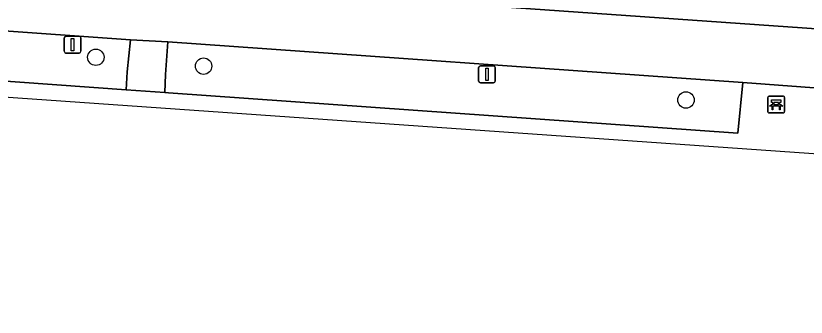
# Model space of a CAD drawing. Extents: x 155887 to 156869, y 383880 to 384678.
# Drawn here: x 156074.16 to 156121.25, y 383960.24 to 383978.22 of the extents above; entities that cross this region are included whole.
import ezdxf

# ---------------------------------------------------------------- set-up
doc = ezdxf.new("R2010")
doc.units = 0
for name, color, linetype in [('IMGEO_Bank', 7, 'Continuous'), ('IMGEO_Berm_groen', 7, 'Continuous'), ('IMGEO_Boom', 7, 'Continuous'), ('IMGEO_Fietspad_gesloten', 7, 'Continuous'), ('IMGEO_Lichtmast', 7, 'Continuous'), ('IMGEO_Voetpad_gesloten', 7, 'Continuous')]:
    doc.layers.add(name, color=color, linetype=linetype)

msp = doc.modelspace()

# ---------------------------------------------------------------- linework, layer by layer
at = {"layer": 'IMGEO_Bank'}
for p, q in [((156118.96, 383972.499), (156118.96, 383973.34)), ((156118.96, 383973.34), (156118.96, 383972.499)), ((156119.035, 383973.424), (156119.876, 383973.424)), ((156119.876, 383973.424), (156119.035, 383973.424)), ((156119.96, 383973.349), (156119.96, 383972.508)), ((156119.96, 383972.508), (156119.96, 383973.349)), ((156119.269, 383972.93), (156119.269, 383973.036)), ((156119.313, 383973.036), (156119.313, 383972.93)), ((156119.601, 383973.042), (156119.319, 383973.042)), ((156119.319, 383972.924), (156119.601, 383972.924)), ((156119.607, 383972.93), (156119.607, 383973.036)), ((156119.651, 383973.036), (156119.651, 383972.93)), ((156119.885, 383972.424), (156119.044, 383972.424)), ((156119.044, 383972.424), (156119.885, 383972.424)), ((156119.657, 383972.822), (156119.264, 383972.822))]:
    msp.add_line(p, q, dxfattribs=at)
for points in [[(156119.207, 383972.822), (156119.065, 383972.822), (156119.177, 383972.924), (156119.263, 383972.924)], [(156119.263, 383973.042), (156119.177, 383973.042), (156119.177, 383973.203), (156119.74, 383973.203), (156119.74, 383973.042), (156119.657, 383973.042)], [(156119.657, 383972.924), (156119.74, 383972.924), (156119.852, 383972.822), (156119.713, 383972.822)], [(156119.257, 383972.815), (156119.257, 383972.608), (156119.214, 383972.608), (156119.214, 383972.815)], [(156119.707, 383972.815), (156119.707, 383972.608), (156119.663, 383972.608), (156119.663, 383972.815)]]:
    msp.add_lwpolyline(points, dxfattribs=at)
for centre, radius, start, end in [((156119.038, 383973.346), 0.0779, 92.4484, 184.2845), ((156119.038, 383973.346), 0.0779, 92.4484, 184.2845), ((156119.882, 383973.346), 0.0779, 2.4484, 94.2845), ((156119.882, 383973.346), 0.0779, 2.4484, 94.2845), ((156119.262, 383973.035), 0.00671, 2.8957, 87.1043), ((156119.262, 383972.931), 0.00671, 272.8957, 357.1043), ((156119.319, 383973.035), 0.00671, 92.8957, 177.1043), ((156119.319, 383972.931), 0.00671, 182.8957, 267.1043), ((156119.601, 383973.035), 0.00671, 2.8957, 87.1043), ((156119.601, 383972.931), 0.00671, 272.8957, 357.1043), ((156119.658, 383973.035), 0.00671, 92.8957, 177.1043), ((156119.658, 383972.931), 0.00671, 182.8957, 267.1043), ((156119.038, 383972.502), 0.0779, 182.4484, 274.2845), ((156119.038, 383972.502), 0.0779, 182.4484, 274.2845), ((156119.207, 383972.815), 0.00671, 2.8957, 87.1043), ((156119.264, 383972.815), 0.00671, 92.8957, 177.1043), ((156119.656, 383972.815), 0.00671, 2.8957, 87.1043), ((156119.713, 383972.815), 0.00671, 92.8957, 177.1043), ((156119.882, 383972.502), 0.0779, 272.4484, 4.2845), ((156119.882, 383972.502), 0.0779, 272.4484, 4.2845)]:
    msp.add_arc(centre, radius, start, end, dxfattribs=at)
at = {"layer": 'IMGEO_Berm_groen'}
msp.add_lwpolyline([(156085.179, 383981.911), (156085.081, 383980.072), (156087.076, 383979.928), (156098.01, 383979.122), (156148.261, 383975.595), (156151.926, 383975.261), (156155.148, 383974.979), (156157.282, 383974.909), (156157.526, 383976.743), (156157.571, 383977.098)], dxfattribs=at)
for points in [[(156080.999, 383976.786), (156063.701, 383978.021), (156063.551, 383978.032), (156063.36, 383975.052), (156080.732, 383973.813), (156080.791, 383974.886)], [(156117.466, 383974.235), (156083.218, 383976.676), (156083.084, 383974.719), (156083.038, 383973.649), (156083.249, 383973.634), (156117.176, 383971.215)]]:
    msp.add_lwpolyline(points, close=True, dxfattribs=at)
at = {"layer": 'IMGEO_Boom'}
for centre in [(156078.926, 383975.747), (156085.347, 383975.218), (156114.087, 383973.199)]:
    msp.add_circle(centre, 0.489, dxfattribs=at)
at = {"layer": 'IMGEO_Fietspad_gesloten'}
for points in [[(156148.261, 383975.595), (156098.01, 383979.122), (156087.076, 383979.928), (156085.081, 383980.072), (156083.065, 383980.219), (156078.09, 383980.597), (156076.652, 383980.728), (156066.636, 383981.398), (156065.69, 383981.45), (156063.777, 383981.553), (156061.797, 383981.702), (156060.403, 383981.801), (156055.953, 383982.074), (156008.671, 383985.373), (155999.999, 383985.983)], [(155999.999, 383982.479), (156007.368, 383981.948), (156043.196, 383979.49), (156063.551, 383978.032), (156063.701, 383978.021), (156080.999, 383976.786), (156083.218, 383976.676), (156117.466, 383974.235), (156135.801, 383972.878), (156146.034, 383972.135), (156156.701, 383971.197), (156159.669, 383970.806), (156163.078, 383970.357), (156166.589, 383969.895), (156190.171, 383966.75), (156208.117, 383964.255), (156238.656, 383960.244)]]:
    msp.add_lwpolyline(points, dxfattribs=at)
at = {"layer": 'IMGEO_Lichtmast'}
for p, q in [((156077.044, 383976.101), (156077.044, 383976.901)), ((156077.044, 383976.901), (156077.044, 383976.101)), ((156077.144, 383977.001), (156077.934, 383977.001)), ((156077.934, 383977.001), (156077.144, 383977.001)), ((156078.034, 383976.901), (156078.034, 383976.101)), ((156078.034, 383976.101), (156078.034, 383976.901)), ((156077.934, 383976.001), (156077.144, 383976.001)), ((156077.144, 383976.001), (156077.934, 383976.001)), ((156101.836, 383975.231), (156102.626, 383975.231)), ((156102.626, 383975.231), (156101.836, 383975.231)), ((156101.736, 383974.331), (156101.736, 383975.131)), ((156101.736, 383975.131), (156101.736, 383974.331)), ((156102.726, 383975.131), (156102.726, 383974.331)), ((156102.726, 383974.331), (156102.726, 383975.131)), ((156102.626, 383974.231), (156101.836, 383974.231)), ((156101.836, 383974.231), (156102.626, 383974.231))]:
    msp.add_line(p, q, dxfattribs=at)
for points in [[(156077.464, 383976.876), (156077.614, 383976.876), (156077.614, 383976.126), (156077.464, 383976.126), (156077.464, 383976.876)], [(156102.156, 383975.106), (156102.306, 383975.106), (156102.306, 383974.356), (156102.156, 383974.356), (156102.156, 383975.106)]]:
    msp.add_lwpolyline(points, dxfattribs=at)
for centre, start, end in [((156077.144, 383976.901), 90, 180), ((156077.144, 383976.901), 90, 180), ((156077.934, 383976.901), 0, 90), ((156077.934, 383976.901), 360, 90), ((156077.144, 383976.101), 180, 270), ((156077.144, 383976.101), 180, 270), ((156077.934, 383976.101), 270, 0), ((156077.934, 383976.101), 270, 0), ((156101.836, 383975.131), 90, 180), ((156101.836, 383975.131), 90, 180), ((156102.626, 383975.131), 0, 90), ((156102.626, 383975.131), 360, 90), ((156101.836, 383974.331), 180, 270), ((156101.836, 383974.331), 180, 270), ((156102.626, 383974.331), 270, 0), ((156102.626, 383974.331), 270, 0)]:
    msp.add_arc(centre, 0.1, start, end, dxfattribs=at)
at = {"layer": 'IMGEO_Voetpad_gesloten'}
for points in [[(155905.805, 383986.859), (155903.828, 383987.069), (155903.35, 383986.46), (155890.529, 383987.655), (155889.074, 383987.763), (155888.014, 383987.841), (155887.477, 383986.422), (156159.16, 383967.374)], [(156159.16, 383967.374), (156159.669, 383970.806), (156156.701, 383971.197), (156156.432, 383968.24), (156135.574, 383969.806), (156135.801, 383972.878), (156117.466, 383974.235), (156117.176, 383971.215), (156083.249, 383973.634), (156083.038, 383973.649), (156080.732, 383973.813), (156063.36, 383975.052), (156063.551, 383978.032), (156043.196, 383979.49), (156042.957, 383976.331), (155999.571, 383979.303)]]:
    msp.add_lwpolyline(points, dxfattribs=at)
msp.add_lwpolyline([(156083.218, 383976.676), (156080.999, 383976.786), (156080.791, 383974.886), (156080.732, 383973.813), (156083.038, 383973.649), (156083.084, 383974.719)], close=True, dxfattribs=at)

doc.saveas('drawing.dxf')
